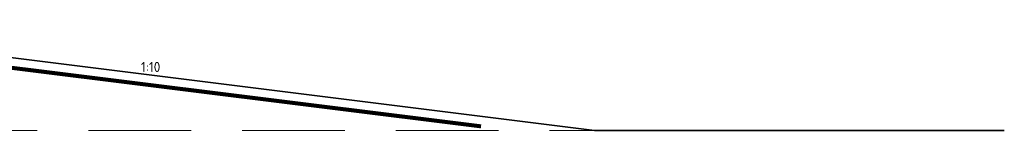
# Model space of a CAD drawing. Header units: metres. Extents: x -699 to 2316, y -1199 to 781.
# Tile 455 of 593: x 953.98 to 978.4, y -282.51 to -279.76. Entities that reach past the tile are written whole.
import ezdxf
from ezdxf.enums import TextEntityAlignment as Align

# ---------------------------------------------------------------- set-up
doc = ezdxf.new("R2010")
doc.units = ezdxf.units.M
doc.linetypes.add('HIDDENX2', pattern=[19.05, 12.7, -6.35])
for name, color, linetype, lineweight in [('N-WE-VH-KANTVERHARDING-G', 210, 'Continuous', 35), ('N-WE-VW-MARKERING_LANGS_STREEP_DOORGETROKKEN-G', 7, 'Continuous', 13), ('X-XX-AL-T25', 7, 'Continuous', 25)]:
    doc.layers.add(name, color=color, linetype=linetype, lineweight=lineweight)
doc.styles.add('NLCS-ISO-M100-T25', font='NLCS-ISO.ttf', dxfattribs={"height": 0.25})

msp = doc.modelspace()

# ---------------------------------------------------------------- linework, layer by layer
at = {"layer": 'N-WE-VH-KANTVERHARDING-G'}
for p, q in [((946.2318, -279.7615), (968.2318, -282.5115)), ((968.2318, -282.5115), (978.3951, -282.5115)), ((968.2318, -282.5115), (978.3951, -282.5115))]:
    msp.add_line(p, q, dxfattribs=at)
at = {"layer": 'N-WE-VH-KANTVERHARDING-G', "color": 8, "linetype": 'HIDDENX2', "lineweight": 5, "ltscale": 0.2}
msp.add_line((894.7318, -282.5115), (968.2318, -282.5115), dxfattribs=at)
at = {"layer": 'N-WE-VW-MARKERING_LANGS_STREEP_DOORGETROKKEN-G', "color": 253, "const_width": 0.1}
msp.add_lwpolyline([(936.2318, -280.0115), (946.2163, -280.0115), (965.4224, -282.4122)], dxfattribs=at)

# ---------------------------------------------------------------- texts
at = {"layer": 'X-XX-AL-T25', "style": 'NLCS-ISO-M100-T25'}
msp.add_text('1:10', height=0.25, dxfattribs=at).set_placement((957.2318, -281.1365), align=Align.BOTTOM_CENTER)

doc.saveas('drawing.dxf')
